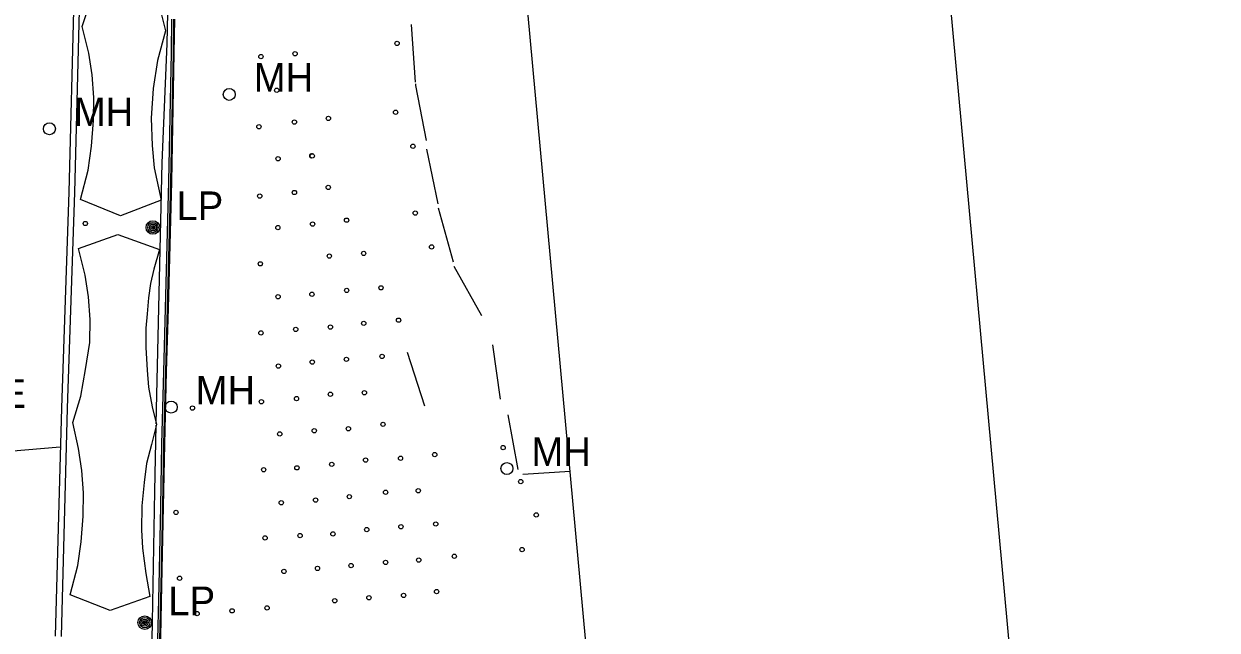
# Model space of a CAD drawing. Extents: x 368532 to 392481, y 10654822 to 10676899.
# Drawn here: x 384762.8 to 384971.4, y 10655669.3 to 10655775.2 of the extents above; entities that cross this region are included whole.
import ezdxf

# ---------------------------------------------------------------- set-up
doc = ezdxf.new("R2010")
doc.units = 0
for name, color, linetype in [('p_road - paved curb', 7, 'Continuous'), ('p_road conc barrier', 7, 'Continuous'), ('p_structure building', 7, 'Continuous'), ('p_structure fence', 7, 'Continuous'), ('p_structure unidentified', 7, 'Continuous'), ('p_structure wall', 7, 'Continuous'), ('p_utility general pole', 7, 'Continuous'), ('p_utility manhole', 7, 'Continuous')]:
    doc.layers.add(name, color=color, linetype=linetype)

msp = doc.modelspace()

# ---------------------------------------------------------------- linework, layer by layer
at = {"layer": 'p_road - paved curb'}
for p, q in [((384788.6, 10655776), (384788.52, 10655770.1)), ((384788.95, 10655775.99), (384788.87, 10655770.09)), ((384789.1, 10655775.99), (384789.02, 10655770.09)), ((384788.52, 10655770.1), (384788.09, 10655747.68)), ((384788.87, 10655770.09), (384788.44, 10655747.67)), ((384789.02, 10655770.09), (384788.59, 10655747.67)), ((384788.09, 10655747.68), (384787.5, 10655725.5)), ((384788.44, 10655747.67), (384787.85, 10655725.49)), ((384788.59, 10655747.67), (384788, 10655725.49)), ((384787.5, 10655725.5), (384787.18, 10655714.46)), ((384787.85, 10655725.49), (384787.53, 10655714.45)), ((384788, 10655725.49), (384787.68, 10655714.45)), ((384787.18, 10655714.46), (384786.87, 10655701.8)), ((384787.53, 10655714.45), (384787.22, 10655701.79)), ((384787.68, 10655714.45), (384787.37, 10655701.79)), ((384786.87, 10655701.8), (384786.65, 10655690.93)), ((384787.22, 10655701.79), (384787, 10655690.92)), ((384787.37, 10655701.79), (384787.15, 10655690.92)), ((384786.65, 10655690.93), (384786.36, 10655677.14)), ((384787, 10655690.92), (384786.71, 10655677.13)), ((384787.15, 10655690.92), (384786.86, 10655677.13)), ((384786.36, 10655677.14), (384786.09, 10655665.23)), ((384786.71, 10655677.13), (384786.44, 10655665.22)), ((384786.86, 10655677.13), (384786.59, 10655665.22))]:
    msp.add_line(p, q, dxfattribs=at)
at = {"layer": 'p_road conc barrier'}
for p, q in [((384830.46, 10655775.05), (384831.18, 10655765)), ((384831.22, 10655764.71), (384831.26, 10655764.41)), ((384831.26, 10655764.41), (384833.11, 10655754.81)), ((384833.17, 10655753.32), (384835.13, 10655743.78)), ((384835.2, 10655743.05), (384837.84, 10655733.62)), ((384837.95, 10655732.89), (384842.76, 10655724.23)), ((384844.71, 10655719.11), (384846.04, 10655709.66)), ((384832.87, 10655708.42), (384829.85, 10655717.81)), ((384847.36, 10655706.92), (384849.12, 10655697.39)), ((384849.97, 10655696.58), (384858.27, 10655697.06))]:
    msp.add_line(p, q, dxfattribs=at)
at = {"layer": 'p_structure building'}
msp.add_lwpolyline([(384971.35, 10655564.75), (384788.85, 10655547.93), (384788.69, 10655549.69), (384794.27, 10655550.21), (384791.14, 10655584.24), (384868.01, 10655591.32), (384847.79, 10655810.84), (384850.47, 10655811.08), (384843.21, 10655889.85), (384838.41, 10655889.41), (384827.95, 10656003.01), (384845.37, 10656004.62), (384845.16, 10656006.86), (384886.2, 10656010.64), (384886.37, 10656008.78), (384903.34, 10656010.35), (384941.31, 10655598.22), (384968.04, 10655600.68)], close=True, dxfattribs=at)
for points in [[(384780.82, 10655807.14), (384788.1, 10655804.51), (384787.07, 10655801.06), (384786.54, 10655798.6), (384786.16, 10655796.08), (384785.91, 10655793.25), (384785.69, 10655790.8), (384785.72, 10655787.39), (384785.94, 10655783.41), (384786.17, 10655780.45), (384786.79, 10655777.01), (384787.55, 10655773.96)], [(384773, 10655774.69), (384774.65, 10655779.92), (384775.54, 10655784.1), (384775.89, 10655788.59), (384775.93, 10655792.63), (384775.67, 10655796.55), (384775.08, 10655800.36), (384773.94, 10655804.99)], [(384779.67, 10655741.67), (384772.7, 10655744.52), (384774.03, 10655749.63), (384774.6, 10655753.8), (384774.95, 10655758.29), (384775, 10655762.33), (384774.73, 10655766.25), (384774.15, 10655770.06), (384773, 10655774.69)], [(384787.55, 10655773.96), (384786.17, 10655768.8), (384785.41, 10655763.87), (384785.04, 10655758.7), (384785.23, 10655753.92), (384785.55, 10655750.05), (384786.79, 10655744.41), (384779.67, 10655741.67)], [(384772.36, 10655735.95), (384779.22, 10655738.41)], [(384779.22, 10655738.41), (384786.51, 10655735.78), (384785.48, 10655732.34), (384784.94, 10655729.87), (384784.57, 10655727.35), (384784.31, 10655724.53), (384784.09, 10655722.07), (384784.13, 10655718.67), (384784.34, 10655714.69), (384784.57, 10655711.72), (384785.19, 10655708.29), (384785.95, 10655705.23)], [(384771.37, 10655705.59), (384772.72, 10655710.17), (384773.54, 10655714.83), (384774.31, 10655719.54), (384774.35, 10655723.58), (384774.08, 10655727.51), (384773.5, 10655731.31), (384772.36, 10655735.95)], [(384777.88, 10655672.73), (384770.9, 10655675.47), (384772.23, 10655680.58), (384772.81, 10655684.75), (384773.16, 10655689.23), (384773.2, 10655693.28), (384772.94, 10655697.2), (384772.35, 10655701.01), (384771.37, 10655705.59)], [(384785.95, 10655705.23), (384785.07, 10655701.72), (384784.25, 10655698.39), (384783.8, 10655695.12), (384783.38, 10655691.01), (384783.34, 10655686.86), (384783.52, 10655683.62), (384784.08, 10655679.23), (384784.83, 10655675.17), (384777.88, 10655672.73)]]:
    msp.add_lwpolyline(points, dxfattribs=at)
at = {"layer": 'p_structure fence'}
for p, q in [((384787.83, 10655771.7), (384789.05, 10655830.04)), ((384786.98, 10655750.92), (384787.83, 10655771.7)), ((384785.93, 10655705.32), (384786.98, 10655750.92)), ((384785.66, 10655693.59), (384785.93, 10655705.13)), ((384760.22, 10655700.54), (384769.15, 10655701.32)), ((384785.27, 10655670.75), (384785.66, 10655693.59)), ((384784.78, 10655649.03), (384785.27, 10655670.75))]:
    msp.add_line(p, q, dxfattribs=at)
at = {"layer": 'p_structure unidentified'}
for p, q in [((384812.82, 10655752.18), (384812.83, 10655752.2)), ((384812.82, 10655752.16), (384812.82, 10655752.18)), ((384812.82, 10655752.14), (384812.82, 10655752.16)), ((384812.82, 10655752.13), (384812.82, 10655752.14)), ((384812.82, 10655752.11), (384812.82, 10655752.13)), ((384812.82, 10655752.09), (384812.82, 10655752.11)), ((384812.82, 10655752.08), (384812.82, 10655752.09)), ((384812.83, 10655752.21), (384812.84, 10655752.23)), ((384812.83, 10655752.2), (384812.83, 10655752.21)), ((384812.84, 10655752.25), (384812.85, 10655752.26)), ((384812.84, 10655752.23), (384812.84, 10655752.25)), ((384812.85, 10655752.28), (384812.86, 10655752.29)), ((384812.85, 10655752.26), (384812.85, 10655752.28)), ((384812.86, 10655752.29), (384812.87, 10655752.31)), ((384812.87, 10655752.31), (384812.88, 10655752.32)), ((384812.88, 10655752.32), (384812.89, 10655752.34)), ((384812.89, 10655752.34), (384812.9, 10655752.35)), ((384812.9, 10655752.35), (384812.91, 10655752.36)), ((384812.91, 10655752.36), (384812.92, 10655752.37)), ((384812.92, 10655752.37), (384812.93, 10655752.39)), ((384812.93, 10655752.39), (384812.94, 10655752.4)), ((384812.94, 10655752.4), (384812.96, 10655752.41)), ((384812.96, 10655752.41), (384812.97, 10655752.42)), ((384812.97, 10655752.42), (384812.98, 10655752.43)), ((384812.98, 10655752.43), (384812.99, 10655752.43)), ((384812.99, 10655752.43), (384813.01, 10655752.44)), ((384813.01, 10655752.44), (384813.02, 10655752.45)), ((384813.02, 10655752.45), (384813.03, 10655752.46)), ((384813.03, 10655752.46), (384813.05, 10655752.46)), ((384813.05, 10655752.46), (384813.06, 10655752.47)), ((384813.06, 10655752.47), (384813.07, 10655752.47)), ((384813.07, 10655752.47), (384813.09, 10655752.48)), ((384813.09, 10655752.48), (384813.1, 10655752.48)), ((384813.1, 10655752.48), (384813.11, 10655752.48)), ((384813.11, 10655752.48), (384813.12, 10655752.49)), ((384813.12, 10655752.49), (384813.14, 10655752.49)), ((384813.14, 10655752.49), (384813.15, 10655752.49)), ((384813.15, 10655752.49), (384813.16, 10655752.49)), ((384813.16, 10655752.49), (384813.18, 10655752.49)), ((384813.18, 10655752.49), (384813.19, 10655752.49)), ((384813.19, 10655752.49), (384813.21, 10655752.49)), ((384813.21, 10655752.49), (384813.22, 10655752.49)), ((384813.22, 10655752.49), (384813.24, 10655752.49)), ((384813.24, 10655752.49), (384813.25, 10655752.49)), ((384812.82, 10655752.06), (384812.82, 10655752.08)), ((384812.83, 10655752.04), (384812.82, 10655752.06)), ((384812.83, 10655752.03), (384812.83, 10655752.04)), ((384812.83, 10655752.01), (384812.83, 10655752.03)), ((384812.84, 10655752), (384812.83, 10655752.01)), ((384812.84, 10655751.98), (384812.84, 10655752)), ((384812.85, 10655751.97), (384812.84, 10655751.98)), ((384812.85, 10655751.96), (384812.85, 10655751.97)), ((384812.86, 10655751.94), (384812.85, 10655751.96)), ((384812.87, 10655751.93), (384812.86, 10655751.94)), ((384812.88, 10655751.92), (384812.87, 10655751.93)), ((384812.88, 10655751.91), (384812.88, 10655751.92)), ((384812.89, 10655751.89), (384812.88, 10655751.91)), ((384812.9, 10655751.88), (384812.89, 10655751.89)), ((384812.91, 10655751.87), (384812.9, 10655751.88)), ((384812.92, 10655751.86), (384812.91, 10655751.87)), ((384812.93, 10655751.85), (384812.92, 10655751.86)), ((384812.94, 10655751.84), (384812.93, 10655751.85)), ((384812.95, 10655751.83), (384812.94, 10655751.84)), ((384812.96, 10655751.83), (384812.95, 10655751.83)), ((384812.97, 10655751.82), (384812.96, 10655751.83)), ((384812.98, 10655751.81), (384812.97, 10655751.82)), ((384812.99, 10655751.8), (384812.98, 10655751.81)), ((384813, 10655751.79), (384812.99, 10655751.8)), ((384813.02, 10655751.79), (384813, 10655751.79)), ((384813.04, 10655751.78), (384813.02, 10655751.79))]:
    msp.add_line(p, q, dxfattribs=at)
for centre in [(384828.01, 10655771.76), (384804.22, 10655769.47), (384810.19, 10655769.95), (384806.98, 10655763.59), (384810.08, 10655758.03), (384816.01, 10655758.67), (384827.75, 10655759.75), (384803.86, 10655757.21), (384830.78, 10655753.8), (384813.19, 10655752.12), (384807.23, 10655751.63), (384810.07, 10655745.73), (384815.99, 10655746.61), (384804.02, 10655745.1), (384831.2, 10655742.14), (384773.53, 10655740.32), (384807.18, 10655739.6), (384813.26, 10655740.21), (384819.19, 10655740.9), (384822.18, 10655735.1), (384834.05, 10655736.24), (384804.12, 10655733.28), (384816.18, 10655734.64), (384825.21, 10655729.09), (384807.23, 10655727.54), (384813.14, 10655727.96), (384819.21, 10655728.63), (384822.2, 10655722.89), (384828.29, 10655723.44), (384804.23, 10655721.22), (384810.31, 10655721.83), (384816.36, 10655722.23), (384819.17, 10655716.6), (384825.4, 10655717.12), (384807.28, 10655715.42), (384813.2, 10655716.12), (384816.37, 10655710.5), (384822.31, 10655710.77), (384792.26, 10655708.1), (384804.3, 10655709.2), (384810.44, 10655709.75), (384813.55, 10655704.13), (384819.52, 10655704.49), (384825.56, 10655705.25), (384807.52, 10655703.58), (384834.61, 10655699.97), (384846.56, 10655701.2), (384810.52, 10655697.66), (384816.6, 10655698.27), (384822.52, 10655699.02), (384828.62, 10655699.33), (384804.7, 10655697.33), (384826.02, 10655693.39), (384831.72, 10655693.65), (384849.64, 10655695.26), (384807.78, 10655691.56), (384813.77, 10655692.02), (384819.67, 10655692.62), (384789.38, 10655689.88), (384852.34, 10655689.44), (384828.69, 10655687.36), (384834.77, 10655687.85), (384804.95, 10655685.43), (384811.07, 10655685.83), (384816.8, 10655686.13), (384822.72, 10655686.88), (384849.86, 10655683.38), (384826.01, 10655681.15), (384831.8, 10655681.56), (384838.03, 10655682.21), (384808.24, 10655679.58), (384814.11, 10655680.09), (384819.99, 10655680.6), (384790, 10655678.38), (384823.09, 10655674.98), (384829.15, 10655675.38), (384834.93, 10655676.04), (384799.18, 10655672.69), (384805.3, 10655673.21), (384817.13, 10655674.44), (384793.07, 10655672.22)]:
    msp.add_circle(centre, 0.375, dxfattribs=at)
msp.add_arc((384813.1, 10655752.14), 0.375, 67.6549, 260.0813, dxfattribs=at)
at = {"layer": 'p_structure wall'}
for p, q in [((384770.69, 10655745.79), (384771.92, 10655793.49)), ((384771.69, 10655745.76), (384772.92, 10655793.46)), ((384769.41, 10655708.13), (384770.69, 10655745.79)), ((384770.41, 10655708.1), (384771.69, 10655745.76)), ((384768.34, 10655668.25), (384769.41, 10655708.13)), ((384769.34, 10655668.22), (384770.41, 10655708.1))]:
    msp.add_line(p, q, dxfattribs=at)
at = {"layer": 'p_utility general pole'}
for centre, radius in [((384785.34, 10655739.62), 1.19), ((384785.34, 10655739.62), 0.901), ((384785.34, 10655739.62), 0.608), ((384785.34, 10655739.62), 0.337), ((384785.34, 10655739.62), 0.12), ((384783.92, 10655670.63), 1.19), ((384783.92, 10655670.63), 0.901), ((384783.92, 10655670.63), 0.608), ((384783.92, 10655670.63), 0.337), ((384783.92, 10655670.63), 0.12)]:
    msp.add_circle(centre, radius, dxfattribs=at)
at = {"layer": 'p_utility manhole'}
for centre in [(384798.69, 10655762.87), (384767.24, 10655756.86), (384788.54, 10655708.26), (384847.22, 10655697.53)]:
    msp.add_circle(centre, 1.05, dxfattribs=at)

# ---------------------------------------------------------------- texts
at = {"layer": 'p_structure fence'}
msp.add_text(' GATE', height=5, dxfattribs=at).set_placement((384743.11, 10655708.13))
at = {"layer": 'p_utility general pole'}
for p in [(384789.46, 10655740.91), (384788.04, 10655671.93)]:
    msp.add_text('LP', height=5, dxfattribs=at).set_placement(p)
at = {"layer": 'p_utility manhole'}
for p in [(384802.96, 10655763.34), (384771.51, 10655757.32), (384792.81, 10655708.72), (384851.49, 10655698)]:
    msp.add_text('MH', height=5, dxfattribs=at).set_placement(p)

doc.saveas('drawing.dxf')
